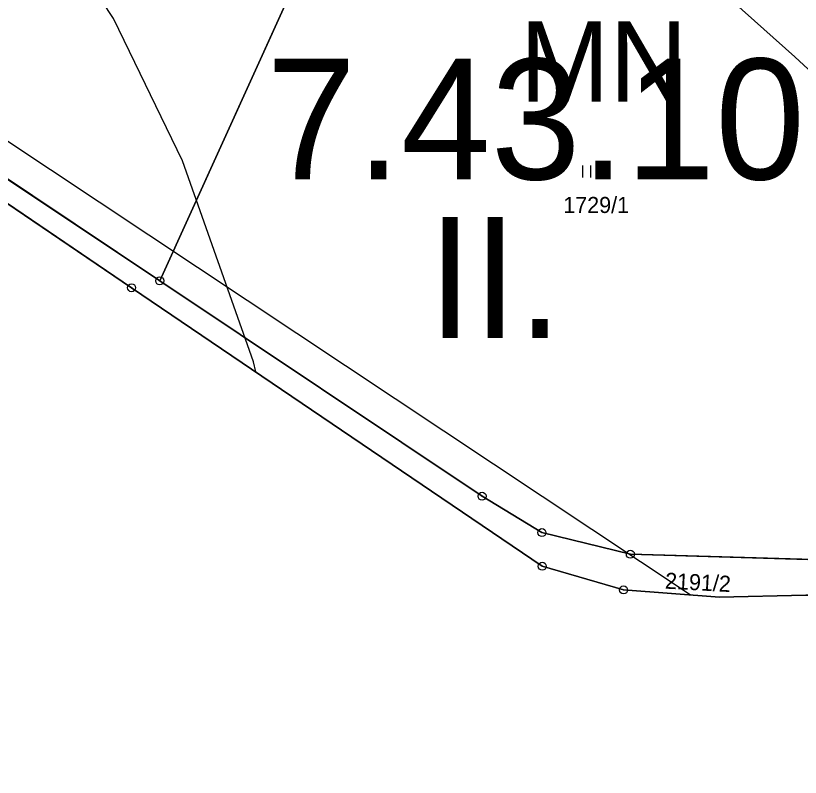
# Model space of a CAD drawing. Extents: x -706130 to -698555, y -971544 to -967260.
# Drawn here: x -703492.5 to -703395, y -971016.5 to -970921.9 of the extents above; entities that cross this region are included whole.
import ezdxf

# ---------------------------------------------------------------- set-up
doc = ezdxf.new("R2010")
doc.units = 0
for name, color, linetype in [('Archeologická naleziště S', 7, 'Continuous'), ('BPEJ hranice S', 7, 'Continuous'), ('BPEJ I-II trida ochrany S', 7, 'Continuous'), ('BPEJ kód', 7, 'Continuous'), ('Hranice řešeného území', 7, 'Continuous'), ('KN_Hranice obce', 7, 'Continuous'), ('KN_Hranice_katastrální území', 7, 'Continuous'), ('KN_Hranice_parcel', 7, 'Continuous'), ('KN_Parcelni cisla', 7, 'Continuous'), ('KN_Polygon parcely', 7, 'Continuous'), ('KN_POZEMKY_14_OSTATNI PLOCHA', 7, 'Continuous'), ('KN_POZEMKY_7_TTP', 7, 'Continuous'), ('KN_VYUZITI_17_ostatni plocha_ostatni komunikace', 7, 'Continuous'), ('KN_Značky bodu BP', 7, 'Continuous'), ('KN_Značky kultur', 7, 'Continuous'), ('Plochy smíšené nezastavěného území všeobecné S', 7, 'Continuous'), ('Plochy verejnych prostranstvi - komunikace ostatni S', 7, 'Continuous'), ('Povodi vodniho toku S', 7, 'Continuous'), ('Regulační bloky v krajině S', 7, 'Continuous'), ('Regulační bloky zastavěné S', 7, 'Continuous'), ('Regulační kódy v krajině S', 7, 'Continuous'), ('VÝŠKOPIS_vrstevnice hlavní', 7, 'Continuous')]:
    doc.layers.add(name, color=color, linetype=linetype)

msp = doc.modelspace()

# ---------------------------------------------------------------- linework, layer by layer
at = {"layer": 'Archeologická naleziště S'}
msp.add_lwpolyline([(-703408.701, -970993.876), (-703586.125, -970875.938), (-703659.438, -970897.188), (-703878.375, -970326.375), (-703591.188, -970210.375), (-703362.812, -970550.625), (-703335.438, -970886.438), (-703375.42, -970994.479)], dxfattribs=at)
at = {"layer": 'BPEJ hranice S'}
for p, q in [((-703417, -970993.25), (-703405.07, -970994.15)), ((-703405.07, -970994.15), (-703394.33, -970993.9))]:
    msp.add_line(p, q, dxfattribs=at)
for points in [[(-703386.57, -970993.95), (-703382.492, -970993.969), (-703379.613, -970960.46), (-703377.102, -970944.148), (-703377.829, -970943.478), (-703380.404, -970941.106), (-703382.48, -970939.193), (-703395.719, -970926.996), (-703411.117, -970913.185), (-703424.037, -970905.926), (-703443.152, -970899.375), (-703448.278, -970898.268), (-703458.727, -970896.011), (-703467.931, -970895.303), (-703469.556, -970895.422), (-703479.966, -970896.188), (-703494.877, -970901.721), (-703501.957, -970907.564), (-703506.735, -970917.479), (-703507.974, -970926.332), (-703508.073, -970932.448), (-703508.119, -970935.352)], [(-703411.117, -970913.185), (-703395.719, -970926.996), (-703382.48, -970939.193), (-703380.404, -970941.106), (-703377.829, -970943.478), (-703377.102, -970944.148), (-703376.472, -970940.054), (-703373.463, -970926.243), (-703368.705, -970914.097)], [(-703508.119, -970935.352), (-703478.14, -970955.69), (-703427.1, -970990.31), (-703417, -970993.25)]]:
    msp.add_lwpolyline(points, dxfattribs=at)
at = {"layer": 'BPEJ I-II trida ochrany S'}
for p, q in [((-703500.98, -970937.23), (-703474.64, -970954.83)), ((-703474.64, -970954.83), (-703434.58, -970981.6)), ((-703434.58, -970981.6), (-703427.14, -970986.12)), ((-703427.14, -970986.12), (-703416.15, -970988.81)), ((-703416.15, -970988.81), (-703392.04, -970989.52))]:
    msp.add_line(p, q, dxfattribs=at)
at = {"layer": 'Hranice řešeného území'}
msp.add_lwpolyline([(-703136.46, -971016.54), (-703155.48, -971008.55), (-703213.28, -970989.07), (-703314.92, -970997.75), (-703327.73, -970998.95), (-703380.74, -970993.98), (-703382.44, -970993.97), (-703386.57, -970993.95), (-703392.54, -970993.91), (-703394.33, -970993.9), (-703405.07, -970994.15), (-703417, -970993.25), (-703427.1, -970990.31), (-703478.14, -970955.69), (-703518.72, -970928.16), (-703520.57, -970926.9), (-703526.54, -970922.83), (-703552.19, -970905.36), (-703588.47, -970877.49), (-703614.35, -970903.64), (-703634.1, -970919.81)], dxfattribs=at)
at = {"layer": 'KN_Hranice obce'}
msp.add_lwpolyline([(-703634.1, -970919.81), (-703614.35, -970903.64), (-703588.47, -970877.49), (-703552.19, -970905.36), (-703526.54, -970922.83), (-703520.57, -970926.9), (-703518.72, -970928.16), (-703478.14, -970955.69), (-703427.1, -970990.31), (-703417, -970993.25), (-703405.07, -970994.15), (-703394.33, -970993.9), (-703392.54, -970993.91), (-703386.57, -970993.95), (-703382.44, -970993.97), (-703380.74, -970993.98), (-703327.73, -970998.95), (-703314.92, -970997.75), (-703213.28, -970989.07), (-703155.48, -971008.55), (-703136.46, -971016.54)], dxfattribs=at)
at = {"layer": 'KN_Hranice_katastrální území'}
msp.add_lwpolyline([(-703634.1, -970919.81), (-703614.35, -970903.64), (-703588.47, -970877.49), (-703552.19, -970905.36), (-703526.54, -970922.83), (-703520.57, -970926.9), (-703518.72, -970928.16), (-703478.14, -970955.69), (-703427.1, -970990.31), (-703417, -970993.25), (-703405.07, -970994.15), (-703394.33, -970993.9), (-703392.54, -970993.91), (-703386.57, -970993.95), (-703382.44, -970993.97), (-703380.74, -970993.98), (-703327.73, -970998.95), (-703314.92, -970997.75), (-703213.28, -970989.07), (-703155.48, -971008.55), (-703136.46, -971016.54)], dxfattribs=at)
at = {"layer": 'KN_Hranice_parcel'}
for p, q in [((-703474.64, -970954.83), (-703452.3, -970905.59)), ((-703518.72, -970928.16), (-703478.14, -970955.69))]:
    msp.add_line(p, q, dxfattribs=at)
for points in [[(-703512.43, -970929.51), (-703500.98, -970937.23), (-703474.64, -970954.83)], [(-703474.64, -970954.83), (-703434.58, -970981.6), (-703427.14, -970986.12), (-703416.15, -970988.81), (-703392.04, -970989.52)], [(-703478.14, -970955.69), (-703427.1, -970990.31), (-703417, -970993.25), (-703405.07, -970994.15), (-703394.33, -970993.9)]]:
    msp.add_lwpolyline(points, dxfattribs=at)
at = {"layer": 'KN_Polygon parcely'}
for points in [[(-703500.98, -970937.23), (-703474.64, -970954.83), (-703452.3, -970905.59), (-703488.16, -970884.46), (-703498.45, -970897.74), (-703506.43, -970902.79), (-703509.39, -970909.15), (-703504.78, -970912.08), (-703512.43, -970929.51)], [(-703416.15, -970988.81), (-703392.04, -970989.52), (-703388.71, -970960.49), (-703382.11, -970937.93), (-703381.44, -970919.86), (-703445.35, -970892.94), (-703452.3, -970905.59), (-703474.64, -970954.83), (-703434.58, -970981.6), (-703427.14, -970986.12)], [(-703417, -970993.25), (-703405.07, -970994.15), (-703394.33, -970993.9), (-703392.54, -970993.91), (-703392.04, -970989.52), (-703416.15, -970988.81), (-703427.14, -970986.12), (-703434.58, -970981.6), (-703474.64, -970954.83), (-703500.98, -970937.23), (-703512.43, -970929.51), (-703525.46, -970920.73), (-703526.54, -970922.83), (-703520.57, -970926.9), (-703518.72, -970928.16), (-703478.14, -970955.69), (-703427.1, -970990.31)]]:
    msp.add_lwpolyline(points, close=True, dxfattribs=at)
at = {"layer": 'KN_POZEMKY_14_OSTATNI PLOCHA'}
for p, q in [((-703478.14, -970955.69), (-703518.72, -970928.16)), ((-703500.98, -970937.23), (-703474.64, -970954.83)), ((-703474.64, -970954.83), (-703434.58, -970981.6)), ((-703427.1, -970990.31), (-703478.14, -970955.69)), ((-703434.58, -970981.6), (-703427.14, -970986.12)), ((-703427.14, -970986.12), (-703416.15, -970988.81)), ((-703416.15, -970988.81), (-703392.04, -970989.52)), ((-703417, -970993.25), (-703427.1, -970990.31)), ((-703405.07, -970994.15), (-703417, -970993.25)), ((-703394.33, -970993.9), (-703405.07, -970994.15))]:
    msp.add_line(p, q, dxfattribs=at)
at = {"layer": 'KN_POZEMKY_7_TTP'}
for p, q in [((-703474.64, -970954.83), (-703452.3, -970905.59)), ((-703452.3, -970905.59), (-703474.64, -970954.83)), ((-703474.64, -970954.83), (-703500.98, -970937.23)), ((-703434.58, -970981.6), (-703474.64, -970954.83)), ((-703427.14, -970986.12), (-703434.58, -970981.6)), ((-703416.15, -970988.81), (-703427.14, -970986.12)), ((-703392.04, -970989.52), (-703416.15, -970988.81))]:
    msp.add_line(p, q, dxfattribs=at)
at = {"layer": 'KN_VYUZITI_17_ostatni plocha_ostatni komunikace'}
for p, q in [((-703478.14, -970955.69), (-703518.72, -970928.16)), ((-703500.98, -970937.23), (-703474.64, -970954.83)), ((-703474.64, -970954.83), (-703434.58, -970981.6)), ((-703427.1, -970990.31), (-703478.14, -970955.69)), ((-703434.58, -970981.6), (-703427.14, -970986.12)), ((-703427.14, -970986.12), (-703416.15, -970988.81)), ((-703416.15, -970988.81), (-703392.04, -970989.52)), ((-703417, -970993.25), (-703427.1, -970990.31)), ((-703405.07, -970994.15), (-703417, -970993.25)), ((-703394.33, -970993.9), (-703405.07, -970994.15))]:
    msp.add_line(p, q, dxfattribs=at)
at = {"layer": 'KN_Značky bodu BP'}
for centre, radius in [((-703478.14, -970955.69), 0.5), ((-703474.64, -970954.83), 0.5), ((-703474.64, -970954.83), 0.0303), ((-703478.14, -970955.69), 0.0303), ((-703434.58, -970981.6), 0.5), ((-703434.58, -970981.6), 0.0303), ((-703427.14, -970986.12), 0.5), ((-703427.14, -970986.12), 0.0303), ((-703416.15, -970988.81), 0.5), ((-703416.15, -970988.81), 0.0303), ((-703427.1, -970990.31), 0.5), ((-703427.1, -970990.31), 0.0303), ((-703417, -970993.25), 0.5), ((-703417, -970993.25), 0.0303)]:
    msp.add_circle(centre, radius, dxfattribs=at)
at = {"layer": 'KN_Značky kultur'}
for p, q in [((-703422.051, -970941.99), (-703422.051, -970940.49)), ((-703421.05, -970941.99), (-703421.05, -970940.49))]:
    msp.add_line(p, q, dxfattribs=at)
at = {"layer": 'Plochy smíšené nezastavěného území všeobecné S'}
for p, q in [((-703500.98, -970937.23), (-703474.64, -970954.83)), ((-703474.64, -970954.83), (-703434.58, -970981.6)), ((-703434.58, -970981.6), (-703427.14, -970986.12)), ((-703427.14, -970986.12), (-703416.15, -970988.81)), ((-703416.15, -970988.81), (-703392.04, -970989.52))]:
    msp.add_line(p, q, dxfattribs=at)
at = {"layer": 'Plochy verejnych prostranstvi - komunikace ostatni S'}
for p, q in [((-703518.72, -970928.16), (-703478.14, -970955.69)), ((-703474.64, -970954.83), (-703500.98, -970937.23)), ((-703434.58, -970981.6), (-703474.64, -970954.83)), ((-703427.14, -970986.12), (-703434.58, -970981.6)), ((-703416.15, -970988.81), (-703427.14, -970986.12)), ((-703392.04, -970989.52), (-703416.15, -970988.81))]:
    msp.add_line(p, q, dxfattribs=at)
msp.add_lwpolyline([(-703478.14, -970955.69), (-703427.1, -970990.31), (-703417, -970993.25), (-703405.07, -970994.15), (-703394.33, -970993.9)], dxfattribs=at)
at = {"layer": 'Povodi vodniho toku S'}
msp.add_lwpolyline([(-703634.1, -970919.81), (-703614.35, -970903.64), (-703588.47, -970877.49), (-703552.19, -970905.36), (-703526.54, -970922.83), (-703520.57, -970926.9), (-703518.72, -970928.16), (-703478.14, -970955.69), (-703427.1, -970990.31), (-703417, -970993.25), (-703405.07, -970994.15), (-703394.33, -970993.9), (-703392.54, -970993.91), (-703386.57, -970993.95), (-703382.44, -970993.97), (-703380.74, -970993.98), (-703327.73, -970998.95), (-703314.92, -970997.75), (-703213.28, -970989.07), (-703155.48, -971008.55), (-703136.46, -971016.54)], dxfattribs=at)
at = {"layer": 'Regulační bloky v krajině S'}
for p, q in [((-703500.98, -970937.23), (-703474.64, -970954.83)), ((-703474.64, -970954.83), (-703434.58, -970981.6)), ((-703434.58, -970981.6), (-703427.14, -970986.12)), ((-703427.14, -970986.12), (-703416.15, -970988.81)), ((-703416.15, -970988.81), (-703392.04, -970989.52))]:
    msp.add_line(p, q, dxfattribs=at)
at = {"layer": 'Regulační bloky zastavěné S'}
for p, q in [((-703518.72, -970928.16), (-703478.14, -970955.69)), ((-703474.64, -970954.83), (-703500.98, -970937.23)), ((-703434.58, -970981.6), (-703474.64, -970954.83)), ((-703427.14, -970986.12), (-703434.58, -970981.6)), ((-703416.15, -970988.81), (-703427.14, -970986.12)), ((-703392.04, -970989.52), (-703416.15, -970988.81))]:
    msp.add_line(p, q, dxfattribs=at)
msp.add_lwpolyline([(-703478.14, -970955.69), (-703427.1, -970990.31), (-703417, -970993.25), (-703405.07, -970994.15), (-703394.33, -970993.9)], dxfattribs=at)
at = {"layer": 'VÝŠKOPIS_vrstevnice hlavní'}
msp.add_lwpolyline([(-703462.711, -970966.155), (-703462.975, -970964.899), (-703471.821, -970939.932), (-703480.381, -970922.24), (-703487.8, -970910.969), (-703496.36, -970900.84), (-703509.771, -970887.572), (-703531.743, -970869.024), (-703537.164, -970863.317), (-703540.874, -970857.183), (-703542.586, -970850.049), (-703542.158, -970842.63), (-703540.018, -970834.07), (-703536.308, -970827.222), (-703529.603, -970821.229), (-703522.612, -970817.235), (-703507.489, -970811.671)], dxfattribs=at)

# ---------------------------------------------------------------- texts
at = {"layer": 'BPEJ kód'}
for s, p in [('7.43.10', (-703461.372, -970942.226)), ('II.', (-703441.32, -970961.917))]:
    msp.add_text(s, height=15, dxfattribs=at).set_placement(p)
at = {"layer": 'KN_Parcelni cisla'}
msp.add_text('1729/1', height=2, dxfattribs=at).set_placement((-703424.49, -970946.4))
msp.add_text('2191/2', height=2, rotation=357, dxfattribs=at).set_placement((-703411.884, -970993.088))
at = {"layer": 'Regulační kódy v krajině S'}
msp.add_text('MN', height=10, dxfattribs=at).set_placement((-703429.874, -970932.576))

doc.saveas('drawing.dxf')
